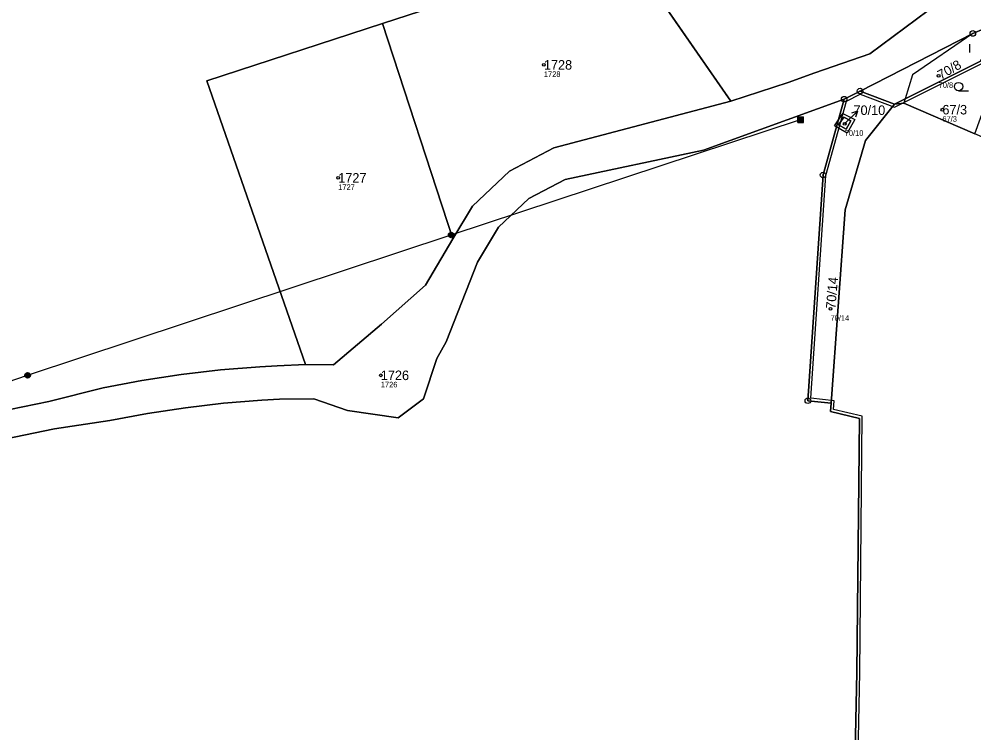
# Model space of a CAD drawing. Extents: x -770088 to -765625, y -1057899 to -1053934.
# Drawn here: x -768095.1 to -767924.2, y -1054979.1 to -1054851.3 of the extents above; entities that cross this region are included whole.
import ezdxf

# ---------------------------------------------------------------- set-up
doc = ezdxf.new("R2010")
doc.units = 0
for name, color, linetype in [('Definiční body', 7, 'Continuous'), ('Hranice parcel', 7, 'Continuous'), ('Parcelní čísla', 7, 'Continuous'), ('Polygon parcely', 7, 'Continuous'), ('Pop  PČ popisy', 7, 'Continuous'), ('Poz předměty', 7, 'Continuous'), ('Vnitřní kresba', 7, 'Continuous'), ('Značky bodu BP', 7, 'Continuous'), ('Značky kultur', 7, 'Continuous')]:
    doc.layers.add(name, color=color, linetype=linetype)

msp = doc.modelspace()

# ---------------------------------------------------------------- linework, layer by layer
at = {"layer": 'Definiční body'}
for centre in [(-768001.18, -1054859.5), (-767930.5, -1054861.45), (-767929.83, -1054867.52), (-767947.32, -1054870.05), (-768038, -1054879.72), (-767949.85, -1054903.15), (-768030.38, -1054915.07)]:
    msp.add_circle(centre, 0.25, dxfattribs=at)
at = {"layer": 'Hranice parcel'}
for p, q in [((-767987.05, -1054838.1), (-768030.06, -1054852.11)), ((-767967.7, -1054866.01), (-767987.05, -1054838.1)), ((-768017.46, -1054890.62), (-768030.06, -1054852.11)), ((-767944.57, -1054864.19), (-767947.41, -1054865.64)), ((-767938.41, -1054866.54), (-767944.57, -1054864.19))]:
    msp.add_line(p, q, dxfattribs=at)
for points in [[(-767929.08, -1054845.33), (-767932.4, -1054849.79), (-767942.81, -1054857.5), (-767952.65, -1054860.91), (-767957.44, -1054862.65), (-767967.7, -1054866.01)], [(-767944.57, -1054864.19), (-767924.38, -1054853.87), (-767918.49, -1054851.37)], [(-767918.49, -1054851.37), (-767923, -1054858.81), (-767936.47, -1054865.57), (-767938.41, -1054866.54)], [(-768030.06, -1054852.11), (-768061.53, -1054862.37), (-768043.88, -1054913.16)], [(-767947.41, -1054865.64), (-767972.63, -1054874.78), (-767997.35, -1054880.02), (-768003.85, -1054883.41), (-768009.3, -1054888.54), (-768013.07, -1054894.83), (-768018.65, -1054909.06), (-768020.35, -1054912.05), (-768022.76, -1054919.26), (-768027.26, -1054922.68), (-768036.37, -1054921.36), (-768042.38, -1054919.3), (-768048.53, -1054919.34), (-768051.66, -1054919.53), (-768058.52, -1054920.08), (-768065.36, -1054920.87), (-768072.16, -1054921.9), (-768078.92, -1054923.16), (-768088.82, -1054924.67), (-768105.03, -1054927.99)], [(-767967.7, -1054866.01), (-767999.37, -1054874.37), (-768007.32, -1054878.51), (-768013.98, -1054884.78), (-768017.46, -1054890.62)], [(-767947.41, -1054865.64), (-767951.19, -1054879.21), (-767953.91, -1054919.62), (-767949.76, -1054920.07)], [(-767949.76, -1054920.07), (-767947.23, -1054885.46), (-767943.6, -1054873.01), (-767938.41, -1054866.54)], [(-767938.41, -1054866.54), (-767936.71, -1054866.35), (-767924.02, -1054871.85)], [(-767947.07, -1054871.03), (-767946.2, -1054869.49), (-767947.48, -1054868.84), (-767948.43, -1054870.25), (-767947.07, -1054871.03)], [(-768017.46, -1054890.62), (-768022.39, -1054898.94), (-768030.28, -1054905.9), (-768038.84, -1054913.22), (-768043.88, -1054913.16)], [(-768043.88, -1054913.16), (-768048.91, -1054913.35), (-768052.03, -1054913.54), (-768059.1, -1054914.11), (-768066.15, -1054914.92), (-768073.16, -1054915.98), (-768080.12, -1054917.28), (-768089.82, -1054919.77), (-768106.16, -1054923.12), (-768133.78, -1054930.25), (-768171.03, -1054940.86), (-768216.45, -1054955.06), (-768262.02, -1054968.27), (-768268.73, -1054972.23), (-768273.26, -1054978.99)], [(-767946.42, -1055031.01), (-767945.48, -1054985.26), (-767945.13, -1054968.29), (-767944.68, -1054922.78), (-767949.86, -1054921.55), (-767949.76, -1054920.07)]]:
    msp.add_lwpolyline(points, dxfattribs=at)
at = {"layer": 'Polygon parcely'}
for points in [[(-767959.65, -1054823.62), (-767966.56, -1054831.14), (-767969.24, -1054833.24), (-767987.05, -1054838.1), (-767967.7, -1054866.01), (-767957.44, -1054862.65), (-767952.65, -1054860.91), (-767942.81, -1054857.5), (-767932.4, -1054849.79), (-767929.08, -1054845.33)], [(-768030.06, -1054852.11), (-768017.46, -1054890.62), (-768013.98, -1054884.78), (-768007.32, -1054878.51), (-767999.37, -1054874.37), (-767967.7, -1054866.01), (-767987.05, -1054838.1)], [(-767938.41, -1054866.54), (-767936.47, -1054865.57), (-767923, -1054858.81), (-767918.49, -1054851.37), (-767924.38, -1054853.87), (-767944.57, -1054864.19)], [(-767923, -1054858.81), (-767936.47, -1054865.57), (-767938.41, -1054866.54), (-767936.71, -1054866.35), (-767924.02, -1054871.85), (-767918.87, -1054857.65), (-767911.9, -1054855.22), (-767918.49, -1054851.37)], [(-768061.53, -1054862.37), (-768043.88, -1054913.16), (-768038.84, -1054913.22), (-768030.28, -1054905.9), (-768022.39, -1054898.94), (-768017.46, -1054890.62), (-768030.06, -1054852.11)], [(-767947.41, -1054865.64), (-767951.19, -1054879.21), (-767953.91, -1054919.62), (-767949.76, -1054920.07), (-767947.23, -1054885.46), (-767943.6, -1054873.01), (-767938.41, -1054866.54), (-767944.57, -1054864.19)], [(-767947.07, -1054871.03), (-767946.2, -1054869.49), (-767947.48, -1054868.84), (-767948.43, -1054870.25)], [(-767947.07, -1054871.03), (-767948.43, -1054870.25), (-767947.48, -1054868.84), (-767946.2, -1054869.49)]]:
    msp.add_lwpolyline(points, close=True, dxfattribs=at)
for points in [[(-768106.16, -1054923.12), (-768089.82, -1054919.77), (-768080.12, -1054917.28), (-768073.16, -1054915.98), (-768066.15, -1054914.92), (-768059.1, -1054914.11), (-768052.03, -1054913.54), (-768048.91, -1054913.35), (-768043.88, -1054913.16), (-768061.53, -1054862.37), (-768030.06, -1054852.11), (-767987.05, -1054838.1)], [(-767932.4, -1054849.79), (-767942.81, -1054857.5), (-767952.65, -1054860.91), (-767957.44, -1054862.65), (-767967.7, -1054866.01), (-767999.37, -1054874.37), (-768007.32, -1054878.51), (-768013.98, -1054884.78), (-768017.46, -1054890.62), (-768022.39, -1054898.94), (-768030.28, -1054905.9), (-768038.84, -1054913.22), (-768043.88, -1054913.16), (-768048.91, -1054913.35), (-768052.03, -1054913.54), (-768059.1, -1054914.11), (-768066.15, -1054914.92), (-768073.16, -1054915.98), (-768080.12, -1054917.28), (-768089.82, -1054919.77), (-768106.16, -1054923.12)], [(-768105.03, -1054927.99), (-768088.82, -1054924.67), (-768078.92, -1054923.16), (-768072.16, -1054921.9), (-768065.36, -1054920.87), (-768058.52, -1054920.08), (-768051.66, -1054919.53), (-768048.53, -1054919.34), (-768042.38, -1054919.3), (-768036.37, -1054921.36), (-768027.26, -1054922.68), (-768022.76, -1054919.26), (-768020.35, -1054912.05), (-768018.65, -1054909.06), (-768013.07, -1054894.83), (-768009.3, -1054888.54), (-768003.85, -1054883.41), (-767997.35, -1054880.02), (-767972.63, -1054874.78), (-767947.41, -1054865.64), (-767944.57, -1054864.19), (-767924.38, -1054853.87), (-767918.49, -1054851.37)], [(-767945.48, -1054985.26), (-767945.13, -1054968.29), (-767944.68, -1054922.78), (-767949.86, -1054921.55), (-767949.76, -1054920.07), (-767953.91, -1054919.62), (-767951.19, -1054879.21), (-767947.41, -1054865.64), (-767972.63, -1054874.78), (-767997.35, -1054880.02), (-768003.85, -1054883.41), (-768009.3, -1054888.54), (-768013.07, -1054894.83), (-768018.65, -1054909.06), (-768020.35, -1054912.05), (-768022.76, -1054919.26), (-768027.26, -1054922.68), (-768036.37, -1054921.36), (-768042.38, -1054919.3), (-768048.53, -1054919.34), (-768051.66, -1054919.53), (-768058.52, -1054920.08), (-768065.36, -1054920.87), (-768072.16, -1054921.9), (-768078.92, -1054923.16), (-768088.82, -1054924.67), (-768105.03, -1054927.99)], [(-767810.04, -1055009.24), (-767799.55, -1054962.38), (-767814.07, -1054954.45), (-767827.18, -1054947.28), (-767839.09, -1054940.4), (-767848.11, -1054936.33), (-767869.41, -1054925.51), (-767887.12, -1054916.8), (-767893.4, -1054913.71), (-767886.94, -1054884.74), (-767893.17, -1054882.9), (-767906.37, -1054878.6), (-767912.6, -1054876.8), (-767924.02, -1054871.85), (-767936.71, -1054866.35), (-767938.41, -1054866.54), (-767943.6, -1054873.01), (-767947.23, -1054885.46), (-767949.76, -1054920.07), (-767949.86, -1054921.55), (-767944.68, -1054922.78), (-767945.13, -1054968.29), (-767945.48, -1054985.26)]]:
    msp.add_lwpolyline(points, dxfattribs=at)
at = {"layer": 'Pop  PČ popisy'}
for p, q in [((-767947.17, -1054869.89), (-767945.05, -1054867.77)), ((-767945.05, -1054867.77), (-767946.11, -1054868.12)), ((-767945.05, -1054867.77), (-767945.4, -1054868.83)), ((-767947.32, -1054870.05), (-767947.17, -1054869.89))]:
    msp.add_line(p, q, dxfattribs=at)
at = {"layer": 'Poz předměty'}
for p, q in [((-768017.78, -1054889.95), (-767955.22, -1054869.29)), ((-767955.72, -1054868.79), (-767954.72, -1054868.79)), ((-767955.72, -1054869.79), (-767955.72, -1054868.79)), ((-767955.72, -1054868.99), (-767954.72, -1054868.99)), ((-767955.72, -1054869.19), (-767954.72, -1054869.19)), ((-767955.72, -1054869.39), (-767954.72, -1054869.39)), ((-767955.72, -1054869.59), (-767954.72, -1054869.59)), ((-767955.72, -1054869.79), (-767954.72, -1054869.79)), ((-767955.52, -1054869.79), (-767955.52, -1054868.79)), ((-767955.32, -1054869.79), (-767955.32, -1054868.79)), ((-767955.12, -1054869.79), (-767955.12, -1054868.79)), ((-767954.92, -1054869.79), (-767954.92, -1054868.79)), ((-767954.72, -1054869.79), (-767954.72, -1054868.79)), ((-768093.62, -1054915.07), (-768017.78, -1054889.95)), ((-768170.99, -1054940.69), (-768093.62, -1054915.07))]:
    msp.add_line(p, q, dxfattribs=at)
for centre, radius in [((-768017.78, -1054889.95), 0.5), ((-768017.78, -1054889.95), 0.4), ((-768017.78, -1054889.95), 0.3), ((-768017.78, -1054889.95), 0.2), ((-768017.78, -1054889.95), 0.1), ((-768093.62, -1054915.07), 0.5), ((-768093.62, -1054915.07), 0.4), ((-768093.62, -1054915.07), 0.3), ((-768093.62, -1054915.07), 0.2), ((-768093.62, -1054915.07), 0.1)]:
    msp.add_circle(centre, radius, dxfattribs=at)
at = {"layer": 'Vnitřní kresba'}
for p, q in [((-767924.38, -1054853.87), (-767935.18, -1054861.31)), ((-767938.38, -1054867.09), (-767922.65, -1054859.2)), ((-767935.18, -1054861.31), (-767936.47, -1054865.57)), ((-767946.99, -1054865.99), (-767944.54, -1054864.74)), ((-767944.54, -1054864.74), (-767938.38, -1054867.09)), ((-767950.69, -1054879.3), (-767946.99, -1054865.99)), ((-767936.47, -1054865.57), (-767936.71, -1054866.35)), ((-767949.14, -1054870.42), (-767947.65, -1054868.19)), ((-767947.65, -1054868.19), (-767945.51, -1054869.28)), ((-767945.51, -1054869.28), (-767946.88, -1054871.71)), ((-767946.88, -1054871.71), (-767949.14, -1054870.42)), ((-767953.38, -1054919.17), (-767950.69, -1054879.3)), ((-767949.23, -1054919.62), (-767953.38, -1054919.17)), ((-767949.33, -1054921.16), (-767949.23, -1054919.62)), ((-767944.18, -1054922.38), (-767949.33, -1054921.16)), ((-767944.63, -1054968.24), (-767944.18, -1054922.38)), ((-767945.92, -1055031.02), (-767944.63, -1054968.24))]:
    msp.add_line(p, q, dxfattribs=at)
at = {"layer": 'Značky bodu BP'}
for centre, radius in [((-767924.38, -1054853.87), 0.5), ((-767924.38, -1054853.87), 0.0303), ((-767947.41, -1054865.64), 0.5), ((-767944.57, -1054864.19), 0.5), ((-767944.57, -1054864.19), 0.0303), ((-767947.41, -1054865.64), 0.0303), ((-767951.19, -1054879.21), 0.5), ((-767951.19, -1054879.21), 0.0303), ((-767953.91, -1054919.62), 0.5), ((-767953.91, -1054919.62), 0.0303)]:
    msp.add_circle(centre, radius, dxfattribs=at)
at = {"layer": 'Značky kultur'}
for p, q in [((-767924.93, -1054857.3), (-767924.93, -1054855.8)), ((-767926.93, -1054864.14), (-767925.18, -1054864.14))]:
    msp.add_line(p, q, dxfattribs=at)
msp.add_circle((-767926.93, -1054863.39), 0.75, dxfattribs=at)

# ---------------------------------------------------------------- texts
at = {"layer": 'Definiční body'}
for s, p in [('1728', (-768001.18, -1054861.66)), ('70/8', (-767930.5, -1054863.61)), ('67/3', (-767929.83, -1054869.68)), ('70/10', (-767947.32, -1054872.21)), ('1727', (-768038, -1054881.88)), ('70/14', (-767949.85, -1054905.31)), ('1726', (-768030.38, -1054917.23))]:
    msp.add_text(s, height=1, dxfattribs=at).set_placement(p)
at = {"layer": 'Parcelní čísla'}
for s, p in [('1728', (-768001.18, -1054860.35)), ('70/10', (-767945.75, -1054868.46)), ('67/3', (-767929.83, -1054868.37)), ('1727', (-768038, -1054880.57)), ('1726', (-768030.38, -1054915.92))]:
    msp.add_text(s, height=1.7, dxfattribs=at).set_placement(p)
for s, rotation, p in [('70/8', 30, (-767930.08, -1054862.19)), ('70/14', 85, (-767949, -1054903.22))]:
    msp.add_text(s, height=1.7, rotation=rotation, dxfattribs=at).set_placement(p)

doc.saveas('drawing.dxf')
